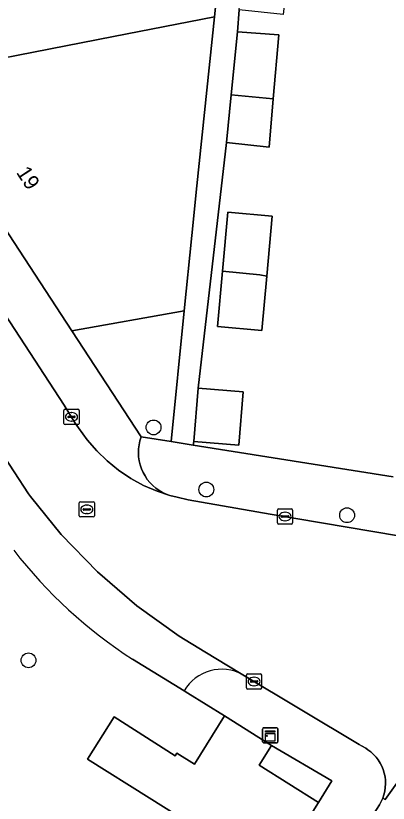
# Model space of a CAD drawing. Extents: x 160856 to 161310, y 384024 to 384878.
# Drawn here: x 161132.6 to 161157.1, y 384459.3 to 384511.2 of the extents above; entities that cross this region are included whole.
import ezdxf

# ---------------------------------------------------------------- set-up
doc = ezdxf.new("R2010")
doc.units = 0
for name, color, linetype in [('IMGEO_Boom', 7, 'Continuous'), ('IMGEO_Erf', 7, 'Continuous'), ('IMGEO_Kast', 7, 'Continuous'), ('IMGEO_Kolk', 7, 'Continuous'), ('IMGEO_Muur', 7, 'Continuous'), ('IMGEO_Pand', 7, 'Continuous'), ('IMGEO_Pand_nummerreeks', 7, 'Continuous'), ('IMGEO_Parkeervlak_open', 7, 'Continuous'), ('IMGEO_Rijbaan_lokaal_open', 7, 'Continuous'), ('IMGEO_Rioolput', 7, 'Continuous'), ('IMGEO_Voetpad_open', 7, 'Continuous')]:
    doc.layers.add(name, color=color, linetype=linetype)

msp = doc.modelspace()

# ---------------------------------------------------------------- linework, layer by layer
at = {"layer": 'IMGEO_Boom'}
for centre in [(161141.654, 384484.053), (161145.139, 384479.956), (161154.425, 384478.261), (161133.406, 384468.69)]:
    msp.add_circle(centre, 0.489, dxfattribs=at)
at = {"layer": 'IMGEO_Erf'}
for points in [[(161163.276, 384527.128), (161148.815, 384529.545), (161147.564, 384514.007), (161150.475, 384513.686), (161150.211, 384511.294), (161147.3, 384511.615), (161147.199, 384510.164), (161149.928, 384509.962), (161149.557, 384505.722), (161149.279, 384502.542), (161146.46, 384502.853), (161144.606, 384486.647), (161147.568, 384486.405), (161147.279, 384482.873), (161144.317, 384483.115), (161144.28, 384482.884), (161157.474, 384480.784)], [(161139.057, 384464.952), (161143.093, 384462.386), (161143.198, 384462.553), (161144.349, 384461.832), (161146.346, 384465.016), (161143.911, 384466.515), (161143.667, 384466.665), (161140.275, 384468.753)], [(161149.536, 384454.494), (161141.361, 384459.621), (161137.291, 384462.173), (161139.057, 384464.952)]]:
    msp.add_lwpolyline(points, dxfattribs=at)
for points in [[(161149.136, 384494.04), (161148.811, 384490.44), (161145.884, 384490.704), (161146.214, 384494.367), (161146.564, 384498.248), (161149.492, 384497.984)], [(161143.676, 384491.742), (161136.26, 384490.435), (161140.833, 384483.433), (161142.816, 384483.117)], [(161149.442, 384463.074), (161148.618, 384461.76), (161152.548, 384459.295), (161153.416, 384460.726)]]:
    msp.add_lwpolyline(points, close=True, dxfattribs=at)
msp.add_arc((161157.697, 384495.628), 32.028, 217.9102, 237.0458, dxfattribs=at)
at = {"layer": 'IMGEO_Kast'}
for p, q in [((161148.853, 384463.311), (161148.853, 384464.152)), ((161148.853, 384464.152), (161148.853, 384463.311)), ((161148.928, 384464.236), (161149.769, 384464.236)), ((161149.769, 384464.236), (161148.928, 384464.236)), ((161149.853, 384464.161), (161149.853, 384463.32)), ((161149.853, 384463.32), (161149.853, 384464.161)), ((161149.778, 384463.236), (161148.937, 384463.236)), ((161148.937, 384463.236), (161149.778, 384463.236))]:
    msp.add_line(p, q, dxfattribs=at)
for points in [[(161149.048, 384464.026), (161149.648, 384464.026), (161149.648, 384463.941), (161149.048, 384463.941), (161149.048, 384464.026)], [(161149.048, 384463.851), (161149.648, 384463.851), (161149.648, 384463.362), (161149.048, 384463.362), (161149.048, 384463.851)]]:
    msp.add_lwpolyline(points, dxfattribs=at)
msp.add_circle((161149.132, 384463.7), 0.0377, dxfattribs=at)
for centre, start, end in [((161148.931, 384464.158), 92.4484, 184.2845), ((161148.931, 384464.158), 92.4484, 184.2845), ((161149.775, 384464.158), 2.4484, 94.2845), ((161149.775, 384464.158), 2.4484, 94.2845), ((161148.931, 384463.314), 182.4484, 274.2845), ((161148.931, 384463.314), 182.4484, 274.2845), ((161149.775, 384463.314), 272.4484, 4.2845), ((161149.775, 384463.314), 272.4484, 4.2845)]:
    msp.add_arc(centre, 0.0779, start, end, dxfattribs=at)
at = {"layer": 'IMGEO_Kolk'}
for p, q in [((161135.742, 384484.322), (161135.742, 384485.174)), ((161135.817, 384485.248), (161136.669, 384485.248)), ((161136.743, 384485.174), (161136.743, 384484.322)), ((161136.001, 384484.742), (161136.001, 384484.754)), ((161136.439, 384484.705), (161136.041, 384484.705)), ((161136.044, 384484.791), (161136.442, 384484.791)), ((161136.23, 384485.028), (161136.255, 384485.028)), ((161136.485, 384484.754), (161136.485, 384484.742)), ((161136.669, 384484.248), (161135.817, 384484.248)), ((161136.253, 384484.468), (161136.228, 384484.468)), ((161149.832, 384477.749), (161149.832, 384478.601)), ((161149.907, 384478.675), (161150.759, 384478.675)), ((161150.32, 384478.455), (161150.345, 384478.455)), ((161150.833, 384478.601), (161150.833, 384477.749)), ((161150.091, 384478.169), (161150.091, 384478.181)), ((161150.529, 384478.132), (161150.131, 384478.132)), ((161150.134, 384478.218), (161150.532, 384478.218)), ((161150.343, 384477.895), (161150.318, 384477.895)), ((161150.575, 384478.181), (161150.575, 384478.169)), ((161150.759, 384477.675), (161149.907, 384477.675)), ((161147.788, 384466.864), (161147.788, 384467.716)), ((161147.863, 384467.79), (161148.715, 384467.79)), ((161148.276, 384467.57), (161148.301, 384467.57)), ((161148.789, 384467.716), (161148.789, 384466.864)), ((161148.047, 384467.284), (161148.047, 384467.296)), ((161148.485, 384467.247), (161148.087, 384467.247)), ((161148.09, 384467.333), (161148.488, 384467.333)), ((161148.299, 384467.01), (161148.274, 384467.01)), ((161148.531, 384467.296), (161148.531, 384467.284)), ((161148.715, 384466.79), (161147.863, 384466.79))]:
    msp.add_line(p, q, dxfattribs=at)
for points in [[(161135.742, 384484.322), (161135.742, 384485.174)], [(161135.817, 384485.248), (161136.669, 384485.248)], [(161136.743, 384485.174), (161136.743, 384484.322)], [(161136.669, 384484.248), (161135.817, 384484.248)], [(161149.832, 384477.749), (161149.832, 384478.601)], [(161149.907, 384478.675), (161150.759, 384478.675)], [(161150.833, 384478.601), (161150.833, 384477.749)], [(161150.759, 384477.675), (161149.907, 384477.675)], [(161147.788, 384466.864), (161147.788, 384467.716)], [(161147.863, 384467.79), (161148.715, 384467.79)], [(161148.789, 384467.716), (161148.789, 384466.864)], [(161148.715, 384466.79), (161147.863, 384466.79)]]:
    msp.add_lwpolyline(points, dxfattribs=at)
for centre, radius, start, end in [((161135.819, 384485.172), 0.0765, 91.552, 178.448), ((161135.819, 384485.172), 0.0765, 91.552, 178.448), ((161136.667, 384485.172), 0.0765, 1.552, 88.448), ((161136.667, 384485.172), 0.0765, 1.552, 88.448), ((161136.041, 384484.751), 0.0403, 85.8775, 175.7526), ((161136.038, 384484.741), 0.0366, 178.938, 274.7102), ((161136.442, 384484.748), 0.043, 264.8664, 352.4533), ((161136.446, 384484.753), 0.0386, 1.7309, 96.639), ((161135.819, 384484.324), 0.0765, 181.552, 268.448), ((161135.819, 384484.324), 0.0765, 181.552, 268.448), ((161136.667, 384484.324), 0.0765, 271.552, 358.448), ((161136.667, 384484.324), 0.0765, 271.552, 358.448), ((161149.909, 384478.599), 0.0765, 91.552, 178.448), ((161149.909, 384478.599), 0.0765, 91.552, 178.448), ((161150.757, 384478.599), 0.0765, 1.552, 88.448), ((161150.757, 384478.599), 0.0765, 1.552, 88.448), ((161150.131, 384478.178), 0.0403, 85.8775, 175.7526), ((161150.128, 384478.168), 0.0366, 178.938, 274.7102), ((161150.532, 384478.175), 0.043, 264.8664, 352.4533), ((161150.536, 384478.18), 0.0386, 1.7309, 96.639), ((161149.909, 384477.751), 0.0765, 181.552, 268.448), ((161149.909, 384477.751), 0.0765, 181.552, 268.448), ((161150.757, 384477.751), 0.0765, 271.552, 358.448), ((161150.757, 384477.751), 0.0765, 271.552, 358.448), ((161147.865, 384467.714), 0.0765, 91.552, 178.448), ((161147.865, 384467.714), 0.0765, 91.552, 178.448), ((161148.713, 384467.714), 0.0765, 1.552, 88.448), ((161148.713, 384467.714), 0.0765, 1.552, 88.448), ((161147.865, 384466.866), 0.0765, 181.552, 268.448), ((161147.865, 384466.866), 0.0765, 181.552, 268.448), ((161148.087, 384467.293), 0.0403, 85.8775, 175.7526), ((161148.084, 384467.283), 0.0366, 178.938, 274.7102), ((161148.488, 384467.29), 0.043, 264.8664, 352.4533), ((161148.492, 384467.295), 0.0386, 1.7309, 96.639), ((161148.713, 384466.866), 0.0765, 271.552, 358.448), ((161148.713, 384466.866), 0.0765, 271.552, 358.448)]:
    msp.add_arc(centre, radius, start, end, dxfattribs=at)
for centre, major_axis, ratio, start_param, end_param in [((161136.229, 384484.748), (-0.387, 0.002), 0.722429, 4.712389, 7.853982), ((161136.254, 384484.748), (-0.39, 0.002), 0.717154, 1.570796, 4.712389), ((161150.319, 384478.175), (-0.387, 0.002), 0.722429, 4.712389, 7.853982), ((161150.344, 384478.175), (-0.39, 0.002), 0.717154, 1.570796, 4.712389), ((161148.275, 384467.29), (-0.387, 0.002), 0.722429, 4.712389, 7.853982), ((161148.3, 384467.29), (-0.39, 0.002), 0.717154, 1.570796, 4.712389)]:
    msp.add_ellipse(centre, major_axis=major_axis, ratio=ratio, start_param=start_param, end_param=end_param, dxfattribs=at)
at = {"layer": 'IMGEO_Muur'}
msp.add_lwpolyline([(161143.911, 384466.515), (161146.346, 384465.016)], dxfattribs=at)
at = {"layer": 'IMGEO_Pand'}
for points in [[(161118.791, 384517.525), (161118.6, 384517.368), (161125.289, 384507.167), (161139.008, 384509.838), (161145.671, 384511.135), (161146.897, 384522.997)], [(161125.289, 384507.167), (161129.988, 384500), (161136.26, 384490.435), (161143.676, 384491.742), (161144.181, 384496.717), (161144.52, 384500), (161145.671, 384511.135), (161139.008, 384509.838)], [(161146.778, 384506.004), (161149.557, 384505.722), (161149.928, 384509.962), (161147.199, 384510.164)], [(161146.778, 384506.004), (161146.46, 384502.853), (161149.279, 384502.542), (161149.557, 384505.722)], [(161146.214, 384494.367), (161148.673, 384494.117), (161149.136, 384494.04), (161149.492, 384497.984), (161146.564, 384498.248)], [(161146.214, 384494.367), (161145.884, 384490.704), (161148.811, 384490.44), (161149.136, 384494.04), (161148.673, 384494.117)], [(161144.317, 384483.115), (161147.279, 384482.873), (161147.568, 384486.405), (161144.606, 384486.647)], [(161148.618, 384461.76), (161149.442, 384463.074), (161146.346, 384465.016), (161144.349, 384461.832), (161143.198, 384462.553), (161143.093, 384462.386), (161139.057, 384464.952), (161137.291, 384462.173), (161141.361, 384459.621), (161149.536, 384454.494), (161152.548, 384459.295)]]:
    msp.add_lwpolyline(points, close=True, dxfattribs=at)
at = {"layer": 'IMGEO_Parkeervlak_open'}
for points in [[(161147.548, 384467.735), (161146.601, 384468.302), (161145.038, 384469.237), (161143.348, 384470.277), (161140.555, 384472.281), (161137.951, 384474.526), (161135.559, 384476.994), (161133.535, 384479.496), (161133.397, 384479.667), (161120.155, 384500), (161106.333, 384521.187)], [(161126.296, 384500), (161135.763, 384485.512), (161136.487, 384484.329), (161136.712, 384484.026), (161137.276, 384483.241), (161137.907, 384482.51), (161138.602, 384481.838), (161139.353, 384481.23), (161140.156, 384480.693), (161141.004, 384480.229), (161141.89, 384479.842), (161142.726, 384479.56), (161142.499, 384479.644), (161142.256, 384479.759), (161142.025, 384479.895), (161141.806, 384480.051), (161141.602, 384480.226), (161141.415, 384480.418), (161141.246, 384480.626), (161141.095, 384480.849), (161140.966, 384481.084), (161140.858, 384481.33), (161140.772, 384481.584), (161140.709, 384481.845), (161140.67, 384482.111), (161140.655, 384482.379), (161140.664, 384482.648), (161140.697, 384482.914), (161140.753, 384483.177), (161140.833, 384483.433), (161136.26, 384490.435), (161129.988, 384500)], [(161140.275, 384468.753), (161143.667, 384466.665)]]:
    msp.add_lwpolyline(points, dxfattribs=at)
for centre, radius, start, end in [((161157.697, 384495.628), 32.028, 217.9102, 237.0458), ((161146.152, 384465.225), 2.872, 60.9128, 149.9145)]:
    msp.add_arc(centre, radius, start, end, dxfattribs=at)
at = {"layer": 'IMGEO_Rijbaan_lokaal_open'}
for points in [[(161159.505, 384476.619), (161149.357, 384478.328), (161143.93, 384479.281), (161143.205, 384479.449), (161142.726, 384479.56), (161141.89, 384479.842), (161141.004, 384480.229), (161140.156, 384480.693), (161139.353, 384481.23), (161138.602, 384481.838), (161137.907, 384482.51), (161137.276, 384483.241), (161136.712, 384484.026), (161136.487, 384484.329), (161135.763, 384485.512), (161126.296, 384500), (161118.543, 384511.891)], [(161120.155, 384500), (161133.397, 384479.667), (161133.535, 384479.496), (161135.559, 384476.994), (161137.951, 384474.526), (161140.555, 384472.281), (161143.348, 384470.277), (161145.038, 384469.237), (161146.601, 384468.302), (161147.548, 384467.735), (161155.229, 384463.139), (161155.372, 384463.054), (161155.653, 384462.886), (161155.803, 384462.789), (161155.995, 384462.644), (161156.172, 384462.482), (161156.335, 384462.304), (161156.481, 384462.113), (161156.609, 384461.91), (161156.719, 384461.696), (161156.809, 384461.473), (161156.879, 384461.243), (161156.928, 384461.007), (161156.955, 384460.768), (161156.962, 384460.528), (161156.946, 384460.288), (161156.91, 384460.05), (161156.852, 384459.817), (161156.774, 384459.589), (161156.936, 384459.5), (161166.699, 384473.159)], [(161167.22, 384471.73), (161166.699, 384473.159), (161156.936, 384459.5), (161156.774, 384459.589), (161156.676, 384459.37), (161156.558, 384459.16), (161156.172, 384458.536), (161156.12, 384458.453), (161145.898, 384441.958), (161135.892, 384425.82), (161137.684, 384424.722), (161137.724, 384424.698), (161141.451, 384422.575), (161141.516, 384422.746), (161141.596, 384422.911), (161141.691, 384423.068), (161141.799, 384423.216), (161145.608, 384429.136), (161162.091, 384455.73)]]:
    msp.add_lwpolyline(points, dxfattribs=at)
at = {"layer": 'IMGEO_Rioolput'}
for p, q in [((161136.756, 384478.218), (161136.756, 384479.07)), ((161136.831, 384479.144), (161137.683, 384479.144)), ((161137.244, 384478.924), (161137.269, 384478.924)), ((161137.757, 384479.07), (161137.757, 384478.218)), ((161137.015, 384478.638), (161137.015, 384478.65)), ((161137.453, 384478.601), (161137.055, 384478.601)), ((161137.058, 384478.687), (161137.456, 384478.687)), ((161137.267, 384478.364), (161137.242, 384478.364)), ((161137.499, 384478.65), (161137.499, 384478.638)), ((161137.683, 384478.144), (161136.831, 384478.144))]:
    msp.add_line(p, q, dxfattribs=at)
for points in [[(161136.756, 384478.218), (161136.756, 384479.07)], [(161136.831, 384479.144), (161137.683, 384479.144)], [(161137.757, 384479.07), (161137.757, 384478.218)], [(161137.683, 384478.144), (161136.831, 384478.144)]]:
    msp.add_lwpolyline(points, dxfattribs=at)
for centre, radius, start, end in [((161136.833, 384479.068), 0.0765, 91.552, 178.448), ((161136.833, 384479.068), 0.0765, 91.552, 178.448), ((161137.681, 384479.068), 0.0765, 1.552, 88.448), ((161137.681, 384479.068), 0.0765, 1.552, 88.448), ((161137.055, 384478.647), 0.0403, 85.8775, 175.7526), ((161137.052, 384478.637), 0.0366, 178.938, 274.7102), ((161137.456, 384478.644), 0.043, 264.8664, 352.4533), ((161137.46, 384478.649), 0.0386, 1.7309, 96.639), ((161136.833, 384478.22), 0.0765, 181.552, 268.448), ((161136.833, 384478.22), 0.0765, 181.552, 268.448), ((161137.681, 384478.22), 0.0765, 271.552, 358.448), ((161137.681, 384478.22), 0.0765, 271.552, 358.448)]:
    msp.add_arc(centre, radius, start, end, dxfattribs=at)
for centre, major_axis, ratio, start_param, end_param in [((161137.243, 384478.644), (-0.387, 0.002), 0.722429, 4.712389, 7.853982), ((161137.268, 384478.644), (-0.39, 0.002), 0.717154, 1.570796, 4.712389)]:
    msp.add_ellipse(centre, major_axis=major_axis, ratio=ratio, start_param=start_param, end_param=end_param, dxfattribs=at)
at = {"layer": 'IMGEO_Voetpad_open'}
msp.add_lwpolyline([(161147.199, 384510.164), (161147.3, 384511.615), (161147.564, 384514.007), (161148.815, 384529.545), (161147.595, 384529.749), (161146.897, 384522.997), (161145.671, 384511.135), (161144.52, 384500), (161144.181, 384496.717), (161143.676, 384491.742), (161142.816, 384483.117), (161144.28, 384482.884), (161144.317, 384483.115), (161144.606, 384486.647), (161146.46, 384502.853), (161146.778, 384506.004)], close=True, dxfattribs=at)
for points in [[(161157.474, 384480.784), (161144.28, 384482.884), (161142.816, 384483.117), (161140.833, 384483.433), (161140.753, 384483.177), (161140.697, 384482.914), (161140.664, 384482.648), (161140.655, 384482.379), (161140.67, 384482.111), (161140.709, 384481.845), (161140.772, 384481.584), (161140.858, 384481.33), (161140.966, 384481.084), (161141.095, 384480.849), (161141.246, 384480.626), (161141.415, 384480.418), (161141.602, 384480.226), (161141.806, 384480.051), (161142.025, 384479.895), (161142.256, 384479.759), (161142.499, 384479.644), (161142.726, 384479.56), (161143.205, 384479.449), (161143.93, 384479.281), (161149.357, 384478.328), (161159.505, 384476.619)], [(161156.12, 384458.453), (161156.172, 384458.536), (161156.558, 384459.16), (161156.676, 384459.37), (161156.774, 384459.589), (161156.852, 384459.817), (161156.91, 384460.05), (161156.946, 384460.288), (161156.962, 384460.528), (161156.955, 384460.768), (161156.928, 384461.007), (161156.879, 384461.243), (161156.809, 384461.473), (161156.719, 384461.696), (161156.609, 384461.91), (161156.481, 384462.113), (161156.335, 384462.304), (161156.172, 384462.482), (161155.995, 384462.644), (161155.803, 384462.789), (161155.653, 384462.886), (161155.372, 384463.054), (161155.229, 384463.139), (161147.548, 384467.735)], [(161143.667, 384466.665), (161143.911, 384466.515), (161146.346, 384465.016), (161149.442, 384463.074), (161153.416, 384460.726), (161152.548, 384459.295), (161149.536, 384454.494), (161148.859, 384453.285), (161145.604, 384448.101), (161142.348, 384442.916), (161141.582, 384441.69), (161140.923, 384440.635), (161132.927, 384427.83), (161131.747, 384428.009), (161131.431, 384425.455), (161135.892, 384425.82), (161145.898, 384441.958), (161156.12, 384458.453)]]:
    msp.add_lwpolyline(points, dxfattribs=at)
msp.add_arc((161146.152, 384465.225), 2.872, 60.9128, 149.9145, dxfattribs=at)

# ---------------------------------------------------------------- texts
at = {"layer": 'IMGEO_Pand_nummerreeks'}
msp.add_text('19', height=1, rotation=303.2004, dxfattribs=at).set_placement((161132.563, 384500.876))

doc.saveas('drawing.dxf')
